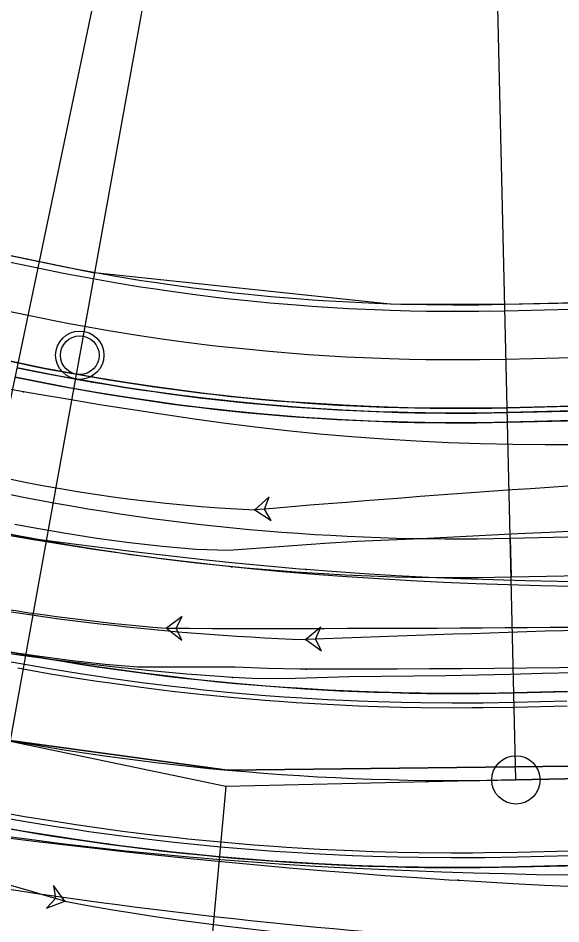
# Model space of a CAD drawing. Extents: x -70 to 701944, y -4 to 666871.
# Drawn here: x 664628 to 664684.2, y 656665.3 to 656758.9 of the extents above; entities that cross this region are included whole.
import ezdxf

# ---------------------------------------------------------------- set-up
doc = ezdxf.new("R2010")
doc.units = 0
for name, color, linetype in [('R_Detour', 7, 'Continuous'), ('R_Drive', 7, 'Continuous'), ('R_Horz Alg', 7, 'Continuous'), ('R_Horz Alg Annot', 7, 'Continuous'), ('R_No Plot', 7, 'Continuous'), ('R_Proposed Road', 7, 'Continuous'), ('R_Striping', 7, 'Continuous'), ('R_Water', 7, 'Continuous'), ('T_Indications', 7, 'Continuous'), ('T_Vehicle Path Lt Major', 7, 'Continuous'), ('T_Vehicle Path Lt Minor', 7, 'Continuous'), ('T_Vehicle Path Rt', 7, 'Continuous')]:
    doc.layers.add(name, color=color, linetype=linetype)

msp = doc.modelspace()

# ---------------------------------------------------------------- linework, layer by layer
at = {"layer": 'R_Detour'}
msp.add_line((664649.139, 656805.787), (664627.222, 656684.211), dxfattribs=at)
at = {"layer": 'R_Drive'}
msp.add_lwpolyline([(664693.838, 656728.998), (664683.841, 656728.765), (664678.376, 656728.637), (664675.676, 656728.591), (664674.687, 656728.583), (664672.976, 656728.58), (664670.275, 656728.603), (664668.584, 656728.635), (664667.576, 656728.66), (664666.551, 656728.691), (664664.877, 656728.752), (664662.179, 656728.878), (664659.484, 656729.038), (664658.424, 656729.111), (664656.79, 656729.233), (664654.1, 656729.462), (664651.412, 656729.726), (664650.32, 656729.843), (664648.728, 656730.023), (664646.048, 656730.355), (664643.373, 656730.721), (664642.25, 656730.885), (664640.702, 656731.121), (664638.037, 656731.555), (664635.377, 656732.023), (664634.226, 656732.236), (664632.724, 656732.525), (664630.077, 656733.06), (664625.376, 656734.042)], dxfattribs=at)
at = {"layer": 'R_Horz Alg'}
for p, q in [((664649.52, 656679.45), (664620.157, 656685.586)), ((664896.068, 656685.209), (664679.509, 656680.15)), ((664679.509, 656680.15), (664649.52, 656679.45))]:
    msp.add_line(p, q, dxfattribs=at)
msp.add_circle((664679.509, 656680.15), 2.5, dxfattribs=at)
msp.add_arc((664673.427, 656940.515), 260.435, 258.1972, 271.33807, dxfattribs=at)
at = {"layer": 'R_Horz Alg Annot'}
for points in [[(664620.157, 656685.586), (664658.045, 656866.9)], [(664679.509, 656680.15), (664675.187, 656865.155)], [(664649.52, 656679.45), (664633.696, 656506.663)]]:
    msp.add_lwpolyline(points, dxfattribs=at)
at = {"layer": 'R_No Plot'}
msp.add_line((664679.509, 656680.15), (664896.068, 656685.209), dxfattribs=at)
for points in [[(664573.365, 656695.363), (664583.422, 656743.49), (664635.945, 656732.6), (664627.222, 656684.211)], [(664793.811, 656731.333), (664776.567, 656731.598), (664678.361, 656729.304), (664666.519, 656729.359), (664635.945, 656732.6), (664627.222, 656684.211), (664649.677, 656681.165), (664794.944, 656682.847)], [(664627.222, 656684.211), (664616.489, 656624.674), (664644.159, 656620.917), (664670.699, 656619.597), (664696.384, 656620.028), (664731.06, 656619.381), (664769.753, 656611.131), (664796.725, 656606.574), (664794.944, 656682.847), (664649.677, 656681.165)]]:
    msp.add_lwpolyline(points, close=True, dxfattribs=at)
msp.add_circle((664634.407, 656724.071), 2.5, dxfattribs=at)
msp.add_arc((664673.427, 656940.515), 260.435, 258.1972, 271.33807, dxfattribs=at)
at = {"layer": 'R_Proposed Road'}
for p, q in [((664679.299, 656689.148), (664895.858, 656694.206)), ((664679.719, 656671.153), (664896.278, 656676.211))]:
    msp.add_line(p, q, dxfattribs=at)
for points in [[(664693.823, 656729.665), (664683.826, 656729.431), (664678.361, 656729.304), (664675.669, 656729.258), (664674.683, 656729.25), (664672.977, 656729.246), (664670.285, 656729.269), (664668.6, 656729.301), (664667.594, 656729.327), (664666.572, 656729.357), (664664.904, 656729.418), (664662.215, 656729.544), (664659.528, 656729.704), (664658.472, 656729.776), (664656.843, 656729.898), (664654.16, 656730.126), (664651.481, 656730.389), (664650.393, 656730.505), (664648.806, 656730.686), (664646.134, 656731.016), (664643.467, 656731.381), (664642.348, 656731.544), (664640.805, 656731.78), (664638.148, 656732.212), (664635.497, 656732.679), (664634.349, 656732.892), (664632.852, 656733.179), (664630.213, 656733.713), (664625.513, 656734.695)], [(664693.838, 656728.998), (664683.841, 656728.765), (664678.376, 656728.637), (664675.676, 656728.591), (664674.687, 656728.583), (664672.976, 656728.58), (664670.275, 656728.603), (664668.584, 656728.635), (664667.576, 656728.66), (664666.551, 656728.691), (664664.877, 656728.752), (664662.179, 656728.878), (664659.484, 656729.038), (664658.424, 656729.111), (664656.79, 656729.233), (664654.1, 656729.462), (664651.412, 656729.726), (664650.32, 656729.843), (664648.728, 656730.023), (664646.048, 656730.355), (664643.373, 656730.721), (664642.25, 656730.885), (664640.702, 656731.121), (664638.037, 656731.555), (664635.377, 656732.023), (664634.226, 656732.236), (664632.724, 656732.525), (664630.077, 656733.06), (664625.376, 656734.042)], [(664693.955, 656724), (664683.958, 656723.766), (664678.493, 656723.639), (664675.729, 656723.592), (664674.717, 656723.583), (664672.965, 656723.58), (664670.201, 656723.603), (664668.47, 656723.636), (664667.438, 656723.662), (664666.389, 656723.694), (664664.675, 656723.756), (664661.914, 656723.885), (664659.155, 656724.049), (664658.07, 656724.124), (664656.398, 656724.249), (664653.644, 656724.483), (664650.893, 656724.753), (664649.775, 656724.873), (664648.145, 656725.058), (664645.402, 656725.397), (664642.664, 656725.772), (664641.514, 656725.939), (664639.93, 656726.181), (664637.202, 656726.625), (664634.48, 656727.104), (664633.301, 656727.323), (664631.764, 656727.618), (664629.054, 656728.166), (664624.354, 656729.148)], [(664694.072, 656719.001), (664684.075, 656718.768), (664678.61, 656718.64), (664675.782, 656718.592), (664674.747, 656718.583), (664672.954, 656718.58), (664670.127, 656718.604), (664668.356, 656718.637), (664667.3, 656718.664), (664666.226, 656718.696), (664664.473, 656718.76), (664661.649, 656718.892), (664658.826, 656719.06), (664657.717, 656719.136), (664656.005, 656719.264), (664653.188, 656719.504), (664650.373, 656719.78), (664649.23, 656719.902), (664647.563, 656720.092), (664644.756, 656720.439), (664641.955, 656720.822), (664640.779, 656720.994), (664639.158, 656721.241), (664636.367, 656721.695), (664633.582, 656722.185), (664632.376, 656722.409), (664630.803, 656722.711), (664628.032, 656723.272), (664623.331, 656724.254)], [(664694.084, 656718.501), (664684.086, 656718.268), (664678.621, 656718.14), (664675.788, 656718.092), (664674.75, 656718.083), (664672.953, 656718.08), (664670.119, 656718.104), (664668.345, 656718.137), (664667.286, 656718.164), (664666.21, 656718.196), (664664.453, 656718.26), (664661.622, 656718.393), (664658.793, 656718.561), (664657.681, 656718.637), (664655.966, 656718.766), (664653.142, 656719.006), (664650.321, 656719.283), (664649.175, 656719.405), (664647.504, 656719.595), (664644.692, 656719.943), (664641.884, 656720.327), (664640.705, 656720.499), (664639.081, 656720.747), (664636.283, 656721.202), (664633.492, 656721.694), (664632.284, 656721.918), (664630.707, 656722.22), (664627.929, 656722.782)], [(664694.107, 656717.501), (664684.11, 656717.268), (664678.645, 656717.14), (664675.798, 656717.092), (664674.756, 656717.083), (664672.951, 656717.08), (664670.104, 656717.104), (664668.322, 656717.138), (664667.258, 656717.164), (664666.178, 656717.197), (664664.413, 656717.261), (664661.569, 656717.394), (664658.727, 656717.563), (664657.61, 656717.64), (664655.888, 656717.769), (664653.051, 656718.01), (664650.218, 656718.288), (664649.066, 656718.411), (664647.388, 656718.602), (664644.563, 656718.952), (664641.742, 656719.337), (664640.558, 656719.51), (664638.926, 656719.759), (664636.116, 656720.217), (664633.313, 656720.71), (664632.099, 656720.935), (664630.515, 656721.239), (664627.725, 656721.803)], [(664684.763, 656689.276), (664679.299, 656689.148), (664676.095, 656689.093), (664674.922, 656689.084), (664672.892, 656689.08), (664669.688, 656689.107), (664667.682, 656689.145), (664666.485, 656689.175), (664665.269, 656689.212), (664663.283, 656689.284), (664660.083, 656689.434), (664656.885, 656689.624), (664655.628, 656689.71), (664653.69, 656689.855), (664650.497, 656690.127), (664647.309, 656690.44), (664646.014, 656690.578), (664644.125, 656690.793), (664640.945, 656691.186), (664637.771, 656691.62), (664636.439, 656691.815), (664634.603, 656692.095), (664631.441, 656692.61), (664628.286, 656693.165), (664626.919, 656693.418)], [(664684.763, 656689.276), (664679.299, 656689.148), (664676.095, 656689.093), (664674.922, 656689.084), (664672.892, 656689.08), (664669.688, 656689.107), (664667.682, 656689.145), (664666.485, 656689.175), (664665.269, 656689.212), (664663.283, 656689.284), (664660.083, 656689.434), (664656.885, 656689.624), (664655.628, 656689.71), (664653.69, 656689.855), (664650.497, 656690.127), (664647.309, 656690.44), (664646.014, 656690.578), (664644.125, 656690.793), (664640.945, 656691.186), (664637.771, 656691.62), (664636.439, 656691.815), (664634.603, 656692.095), (664631.441, 656692.61), (664628.286, 656693.165), (664626.919, 656693.418)], [(664684.787, 656688.276), (664679.322, 656688.148), (664676.106, 656688.094), (664674.928, 656688.084), (664672.89, 656688.08), (664669.673, 656688.107), (664667.659, 656688.145), (664666.457, 656688.176), (664665.237, 656688.212), (664663.243, 656688.285), (664660.03, 656688.435), (664656.819, 656688.626), (664655.557, 656688.713), (664653.611, 656688.858), (664650.406, 656689.131), (664647.205, 656689.445), (664645.904, 656689.584), (664644.008, 656689.799), (664640.816, 656690.195), (664637.629, 656690.63), (664636.292, 656690.826), (664634.448, 656691.107), (664631.274, 656691.624), (664628.106, 656692.181), (664626.734, 656692.435)], [(664684.787, 656688.276), (664679.322, 656688.148), (664676.106, 656688.094), (664674.928, 656688.084), (664672.89, 656688.08), (664669.673, 656688.107), (664667.659, 656688.145), (664666.457, 656688.176), (664665.237, 656688.212), (664663.243, 656688.285), (664660.03, 656688.435), (664656.819, 656688.626), (664655.557, 656688.713), (664653.611, 656688.858), (664650.406, 656689.131), (664647.205, 656689.445), (664645.904, 656689.584), (664644.008, 656689.799), (664640.816, 656690.195), (664637.629, 656690.63), (664636.292, 656690.826), (664634.448, 656691.107), (664631.274, 656691.624), (664628.106, 656692.181), (664626.734, 656692.435)], [(664684.799, 656687.776), (664679.334, 656687.648), (664676.111, 656687.594), (664674.931, 656687.584), (664672.888, 656687.58), (664669.666, 656687.607), (664667.648, 656687.645), (664666.444, 656687.676), (664665.221, 656687.712), (664663.223, 656687.785), (664660.003, 656687.936), (664656.786, 656688.127), (664655.522, 656688.214), (664653.572, 656688.36), (664650.361, 656688.633), (664647.153, 656688.948), (664645.85, 656689.087), (664643.95, 656689.303), (664640.752, 656689.699), (664637.559, 656690.135), (664636.219, 656690.331), (664634.371, 656690.613), (664631.19, 656691.131), (664628.016, 656691.689)], [(664684.799, 656687.776), (664679.334, 656687.648), (664676.111, 656687.594), (664674.931, 656687.584), (664672.888, 656687.58), (664669.666, 656687.607), (664667.648, 656687.645), (664666.444, 656687.676), (664665.221, 656687.712), (664663.223, 656687.785), (664660.003, 656687.936), (664656.786, 656688.127), (664655.522, 656688.214), (664653.572, 656688.36), (664650.361, 656688.633), (664647.153, 656688.948), (664645.85, 656689.087), (664643.95, 656689.303), (664640.752, 656689.699), (664637.559, 656690.135), (664636.219, 656690.331), (664634.371, 656690.613), (664631.19, 656691.131), (664628.016, 656691.689)], [(664685.149, 656672.78), (664679.684, 656672.652), (664676.27, 656672.594), (664675.02, 656672.584), (664672.856, 656672.58), (664669.443, 656672.609), (664667.305, 656672.649), (664666.029, 656672.681), (664664.734, 656672.72), (664662.618, 656672.797), (664659.207, 656672.957), (664655.799, 656673.16), (664654.46, 656673.251), (664652.394, 656673.406), (664648.993, 656673.696), (664645.595, 656674.029), (664644.215, 656674.177), (664642.202, 656674.405), (664638.814, 656674.824), (664635.431, 656675.287), (664634.012, 656675.494), (664632.055, 656675.793), (664628.686, 656676.341), (664625.323, 656676.933)], [(664685.149, 656672.78), (664679.684, 656672.652), (664676.27, 656672.594), (664675.02, 656672.584), (664672.856, 656672.58), (664669.443, 656672.609), (664667.305, 656672.649), (664666.029, 656672.681), (664664.734, 656672.72), (664662.618, 656672.797), (664659.207, 656672.957), (664655.799, 656673.16), (664654.46, 656673.251), (664652.394, 656673.406), (664648.993, 656673.696), (664645.595, 656674.029), (664644.215, 656674.177), (664642.202, 656674.405), (664638.814, 656674.824), (664635.431, 656675.287), (664634.012, 656675.494), (664632.055, 656675.793), (664628.686, 656676.341), (664625.323, 656676.933)], [(664685.16, 656672.28), (664679.696, 656672.153), (664676.276, 656672.094), (664675.023, 656672.084), (664672.855, 656672.08), (664669.435, 656672.109), (664667.293, 656672.149), (664666.016, 656672.182), (664664.718, 656672.221), (664662.597, 656672.298), (664659.181, 656672.458), (664655.767, 656672.661), (664654.425, 656672.753), (664652.355, 656672.908), (664648.947, 656673.198), (664645.543, 656673.531), (664644.16, 656673.68), (664642.144, 656673.908), (664638.749, 656674.329), (664635.36, 656674.792), (664633.938, 656675), (664631.978, 656675.299), (664628.602, 656675.848), (664625.233, 656676.441)], [(664685.16, 656672.28), (664679.696, 656672.153), (664676.276, 656672.094), (664675.023, 656672.084), (664672.855, 656672.08), (664669.435, 656672.109), (664667.293, 656672.149), (664666.016, 656672.182), (664664.718, 656672.221), (664662.597, 656672.298), (664659.181, 656672.458), (664655.767, 656672.661), (664654.425, 656672.753), (664652.355, 656672.908), (664648.947, 656673.198), (664645.543, 656673.531), (664644.16, 656673.68), (664642.144, 656673.908), (664638.749, 656674.329), (664635.36, 656674.792), (664633.938, 656675), (664631.978, 656675.299), (664628.602, 656675.848), (664625.233, 656676.441)], [(664685.184, 656671.28), (664679.719, 656671.153), (664676.286, 656671.094), (664675.029, 656671.084), (664672.853, 656671.08), (664669.42, 656671.109), (664667.271, 656671.15), (664665.988, 656671.182), (664664.685, 656671.221), (664662.557, 656671.299), (664659.128, 656671.459), (664655.701, 656671.663), (664654.354, 656671.755), (664652.277, 656671.911), (664648.856, 656672.202), (664645.439, 656672.537), (664644.051, 656672.686), (664642.027, 656672.915), (664638.62, 656673.337), (664635.219, 656673.802), (664633.791, 656674.011), (664631.823, 656674.311), (664628.435, 656674.862), (664625.054, 656675.457)], [(664685.184, 656671.28), (664679.719, 656671.153), (664676.286, 656671.094), (664675.029, 656671.084), (664672.853, 656671.08), (664669.42, 656671.109), (664667.271, 656671.15), (664665.988, 656671.182), (664664.685, 656671.221), (664662.557, 656671.299), (664659.128, 656671.459), (664655.701, 656671.663), (664654.354, 656671.755), (664652.277, 656671.911), (664648.856, 656672.202), (664645.439, 656672.537), (664644.051, 656672.686), (664642.027, 656672.915), (664638.62, 656673.337), (664635.219, 656673.802), (664633.791, 656674.011), (664631.823, 656674.311), (664628.435, 656674.862), (664625.054, 656675.457)]]:
    msp.add_lwpolyline(points, dxfattribs=at)
for radius in [251.435, 269.435]:
    msp.add_arc((664673.427, 656940.515), radius, 258.1972, 271.33807, dxfattribs=at)
at = {"layer": 'R_Striping'}
for p, q in [((664678.925, 656705.144), (664778.898, 656707.479)), ((664678.925, 656705.144), (664679.018, 656701.145)), ((664679.018, 656701.145), (664895.601, 656705.203))]:
    msp.add_line(p, q, dxfattribs=at)
for radius in [235.435, 239.435]:
    msp.add_arc((664673.427, 656940.515), radius, 258.1972, 271.33807, dxfattribs=at)
at = {"layer": 'R_Water'}
msp.add_circle((664634.407, 656724.071), 2, dxfattribs=at)
at = {"layer": 'T_Indications'}
for p, q in [((664552.368, 656739.082), (664628.032, 656723.272)), ((664678.61, 656718.64), (664778.582, 656720.975)), ((664678.621, 656718.14), (664778.594, 656720.475)), ((664678.645, 656717.14), (664778.617, 656719.475))]:
    msp.add_line(p, q, dxfattribs=at)
for radius in [222.435, 221.935, 223.435]:
    msp.add_arc((664673.427, 656940.515), radius, 258.1972, 271.33807, dxfattribs=at)
at = {"layer": 'T_Vehicle Path Lt Major'}
msp.add_lwpolyline([(664625.887, 656674.447), (664629.2, 656674.004), (664632.53, 656673.584), (664635.866, 656673.189), (664639.182, 656672.824), (664642.447, 656672.492), (664645.713, 656672.188), (664648.981, 656671.913), (664652.248, 656671.664), (664655.516, 656671.44), (664658.783, 656671.24), (664662.05, 656671.062), (664665.315, 656670.904), (664668.58, 656670.766), (664671.843, 656670.645), (664675.105, 656670.541), (664678.366, 656670.452), (664681.625, 656670.378), (664684.883, 656670.318)], dxfattribs=at)
msp.add_lwpolyline([(664632.851, 656667.597), (664631.681, 656669.219), (664631.893, 656667.884), (664630.982, 656666.886)], close=True, dxfattribs=at)
msp.add_circle((664632.851, 656667.597), 0.0417, dxfattribs=at)
msp.add_circle((664632.851, 656667.597), 0.0417, dxfattribs=at)
for centre, radius, start, end in [((664470.502, 656125.675), 565.718, 73.32279, 79.47273), ((664682.059, 656932.274), 269.212, 259.46803, 275.95398), ((664744.972, 657399.343), 753.02, 256.959103, 263.840036)]:
    msp.add_arc(centre, radius, start, end, dxfattribs=at)
at = {"layer": 'T_Vehicle Path Lt Minor'}
for points in [[(664650.108, 656702.188), (664648.808, 656702.327), (664645.56, 656702.695), (664642.317, 656703.094), (664639.081, 656703.526), (664635.851, 656703.989), (664632.627, 656704.486), (664629.41, 656705.014), (664626.2, 656705.569)], [(664709.45, 656700.487), (664708.781, 656700.471), (664705.439, 656700.389), (664702.097, 656700.304), (664698.754, 656700.216), (664695.412, 656700.125), (664692.07, 656700.098), (664688.727, 656700.121), (664685.384, 656700.164), (664682.042, 656700.229), (664678.7, 656700.317), (664675.359, 656700.43), (664672.019, 656700.568), (664668.68, 656700.733), (664665.343, 656700.926), (664662.009, 656701.148), (664658.678, 656701.399), (664655.351, 656701.68), (664652.061, 656701.99), (664650.108, 656702.188)], [(664650.191, 656690.745), (664648.84, 656690.835), (664645.463, 656691.09), (664642.089, 656691.386), (664638.719, 656691.723), (664635.354, 656692.1), (664631.993, 656692.518), (664628.637, 656692.977), (664625.288, 656693.476)], [(664709.602, 656691.726), (664708.935, 656691.712), (664705.6, 656691.64), (664702.266, 656691.568), (664698.931, 656691.496), (664695.596, 656691.423), (664692.261, 656691.351), (664688.926, 656691.279), (664685.592, 656691.207), (664682.257, 656691.135), (664678.922, 656691.063), (664675.587, 656690.991), (664672.253, 656690.919), (664668.917, 656690.862), (664665.581, 656690.846), (664662.246, 656690.801), (664658.911, 656690.693), (664655.577, 656690.584), (664652.219, 656690.621), (664650.191, 656690.745)], [(664626.389, 656674.228), (664629.68, 656673.819), (664632.973, 656673.423), (664636.266, 656673.042), (664639.562, 656672.675), (664642.858, 656672.323), (664646.155, 656671.986), (664649.453, 656671.664), (664652.752, 656671.356), (664656.052, 656671.063), (664659.353, 656670.786), (664662.654, 656670.523), (664665.956, 656670.276), (664669.259, 656670.044), (664672.563, 656669.827), (664673.554, 656669.765)], [(664673.554, 656669.765), (664675.867, 656669.626), (664679.171, 656669.44), (664682.476, 656669.269), (664685.781, 656669.114), (664689.087, 656668.975), (664692.394, 656668.851), (664695.701, 656668.742), (664699.009, 656668.649), (664702.316, 656668.572), (664705.626, 656668.511)]]:
    msp.add_lwpolyline(points, dxfattribs=at)
msp.add_lwpolyline([(664657.778, 656694.658), (664659.409, 656693.501), (664658.777, 656694.696), (664659.317, 656695.934)], close=True, dxfattribs=at)
for centre in [(664650.108, 656702.188), (664650.108, 656702.188), (664657.778, 656694.658), (664657.778, 656694.658), (664650.191, 656690.745), (664650.191, 656690.745), (664673.554, 656669.765), (664673.554, 656669.765)]:
    msp.add_circle(centre, 0.0417, dxfattribs=at)
for centre, radius, start, end in [((664668.29, 656970.527), 276.069, 248.92236, 267.81779), ((664799.139, 652964.088), 3733.247, 90.299276, 92.17005), ((664709.704, 657210.256), 547.684, 257.26531, 268.84105)]:
    msp.add_arc(centre, radius, start, end, dxfattribs=at)
at = {"layer": 'T_Vehicle Path Rt'}
for points in [[(664628.597, 656720.288), (664627.025, 656720.564), (664623.887, 656721.122), (664620.754, 656721.688), (664617.627, 656722.259), (664614.506, 656722.834), (664611.389, 656723.41), (664608.277, 656723.989), (664605.146, 656724.575), (664602.001, 656725.17), (664598.853, 656725.774), (664595.703, 656726.389), (664592.535, 656727.018), (664589.231, 656727.689), (664585.928, 656728.377), (664582.626, 656729.081), (664580.316, 656729.586)], [(664687.22, 656714.89), (664685.885, 656714.813), (664682.544, 656714.811), (664679.201, 656714.844), (664675.859, 656714.914), (664672.518, 656715.025), (664669.179, 656715.179), (664665.842, 656715.376), (664662.509, 656715.621), (664659.179, 656715.914), (664655.855, 656716.254), (664652.541, 656716.636), (664649.236, 656717.055), (664646.012, 656717.497), (664642.826, 656717.961), (664639.65, 656718.448), (664636.482, 656718.954), (664633.322, 656719.477), (664630.17, 656720.015), (664628.597, 656720.288)], [(664657.8, 656701.902), (664657.134, 656701.957), (664653.804, 656702.25), (664650.478, 656702.568), (664647.158, 656702.911), (664643.843, 656703.276), (664640.532, 656703.663), (664637.276, 656704.063), (664634.046, 656704.479), (664630.821, 656704.911), (664627.601, 656705.359), (664624.386, 656705.822), (664621.175, 656706.299), (664618.61, 656706.69)], [(664687.661, 656705.972), (664686.332, 656705.907), (664683.01, 656705.744), (664679.688, 656705.581), (664676.365, 656705.418), (664673.043, 656705.256), (664669.721, 656705.093), (664666.398, 656704.93), (664663.075, 656704.787), (664659.753, 656704.593), (664656.435, 656704.349), (664653.116, 656704.104), (664649.797, 656703.86), (664646.402, 656703.966), (664642.978, 656704.283), (664639.562, 656704.671), (664636.155, 656705.128), (664632.758, 656705.656), (664629.372, 656706.254), (664627.684, 656706.579)], [(664687.188, 656700.626), (664683.845, 656700.669), (664680.502, 656700.735), (664677.159, 656700.825), (664673.818, 656700.941), (664670.478, 656701.084), (664667.139, 656701.256), (664663.801, 656701.459), (664660.466, 656701.693), (664657.8, 656701.902)], [(664657.837, 656691.606), (664657.166, 656691.613), (664653.813, 656691.68), (664650.461, 656691.792), (664647.109, 656691.797), (664643.757, 656691.806), (664640.406, 656691.818), (664637.03, 656692.066), (664633.649, 656692.455), (664630.273, 656692.893), (664626.904, 656693.38), (664623.543, 656693.916), (664620.189, 656694.5), (664617.513, 656695.002)], [(664687.332, 656691.756), (664683.98, 656691.724), (664680.629, 656691.696), (664677.277, 656691.671), (664673.925, 656691.65), (664670.574, 656691.632), (664667.222, 656691.617), (664663.87, 656691.605), (664660.518, 656691.597), (664657.837, 656691.606)]]:
    msp.add_lwpolyline(points, dxfattribs=at)
for points in [[(664652.497, 656708.069), (664654.181, 656706.991), (664653.493, 656708.154), (664653.974, 656709.418)], [(664643.39, 656695.832), (664644.973, 656694.61), (664644.39, 656695.829), (664644.981, 656697.045)]]:
    msp.add_lwpolyline(points, close=True, dxfattribs=at)
for centre in [(664628.597, 656720.288), (664628.597, 656720.288), (664652.497, 656708.069), (664652.497, 656708.069), (664657.8, 656701.902), (664657.8, 656701.902), (664643.39, 656695.832), (664643.39, 656695.832), (664657.837, 656691.606), (664657.837, 656691.606)]:
    msp.add_circle(centre, 0.0417, dxfattribs=at)
for centre, radius, start, end in [((664660.099, 656870.297), 162.406, 246.54055, 267.3168), ((664795.016, 655040.991), 1673.159, 90.705217, 94.886375), ((664662.31, 656926.308), 231.251, 253.96521, 265.30703), ((664654.391, 660137.99), 3442.175, 269.81688, 271.059529), ((664695.323, 657223.312), 570.61, 257.71661, 267.101)]:
    msp.add_arc(centre, radius, start, end, dxfattribs=at)

doc.saveas('drawing.dxf')
